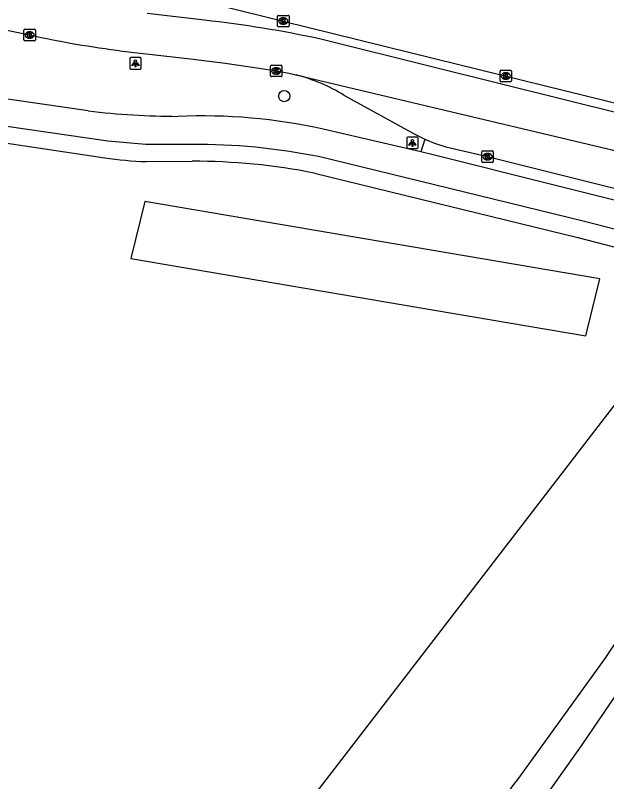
# Model space of a CAD drawing. Extents: x 159822 to 160765, y 380693 to 381634.
# Drawn here: x 160463.4 to 160515, y 380822.2 to 380889.1 of the extents above; entities that cross this region are included whole.
import ezdxf

# ---------------------------------------------------------------- set-up
doc = ezdxf.new("R2010")
doc.units = 0
for name, color, linetype in [('IMGEO_Boom', 7, 'Continuous'), ('IMGEO_Fietspad_gesloten', 7, 'Continuous'), ('IMGEO_Gemengd_bos', 7, 'Continuous'), ('IMGEO_Kolk', 7, 'Continuous'), ('IMGEO_Lichtpunt', 7, 'Continuous'), ('IMGEO_Loofbos', 7, 'Continuous'), ('IMGEO_OVBaan_gesloten', 7, 'Continuous'), ('IMGEO_Rijbaan_lokaal_gesloten', 7, 'Continuous'), ('IMGEO_Voetpad_gesloten', 7, 'Continuous'), ('IMGEO_Voetpad_open', 7, 'Continuous')]:
    doc.layers.add(name, color=color, linetype=linetype)

msp = doc.modelspace()

# ---------------------------------------------------------------- linework, layer by layer
at = {"layer": 'IMGEO_Boom'}
msp.add_circle((160486.872, 380882.06), 0.489, dxfattribs=at)
at = {"layer": 'IMGEO_Fietspad_gesloten'}
for points in [[(160469.766, 380880.766), (160461.28, 380882.006)], [(160478.783, 380877.85), (160474.791, 380877.835), (160471.471, 380878.13), (160459.014, 380879.929)], [(160498.8, 380877.201), (160490.266, 380879.187)], [(160530.324, 380869.348), (160528.878, 380869.636), (160525.715, 380870.349), (160520.993, 380871.643), (160500, 380876.9), (160498.8, 380877.201)], [(160524.687, 380868.091), (160521.533, 380868.947), (160513.079, 380871.13), (160500, 380874.318), (160489.869, 380876.787)]]:
    msp.add_lwpolyline(points, dxfattribs=at)
for centre, radius, start, end in [((160478.073, 380953.527), 73.234, 263.48688, 269.6143), ((160479.624, 380830.522), 49.815, 77.665, 92.35186), ((160478.992, 380821.686), 56.164, 78.83287, 90.21281)]:
    msp.add_arc(centre, radius, start, end, dxfattribs=at)
at = {"layer": 'IMGEO_Gemengd_bos'}
msp.add_lwpolyline([(160474.217, 380796.991), (160479.624, 380808.252), (160500, 380834.69), (160517.109, 380856.888), (160522.946, 380845.116)], dxfattribs=at)
at = {"layer": 'IMGEO_Kolk'}
for p, q in [((160486.287, 380888.182), (160486.287, 380889.034)), ((160486.362, 380889.108), (160487.214, 380889.108)), ((160486.775, 380888.888), (160486.8, 380888.888)), ((160487.288, 380889.034), (160487.288, 380888.182)), ((160464.146, 380886.971), (160464.146, 380887.823)), ((160464.221, 380887.897), (160465.073, 380887.897)), ((160465.147, 380887.823), (160465.147, 380886.971)), ((160487.214, 380888.108), (160486.362, 380888.108)), ((160486.798, 380888.328), (160486.773, 380888.328)), ((160464.634, 380887.677), (160464.659, 380887.677)), ((160465.073, 380886.897), (160464.221, 380886.897)), ((160464.657, 380887.117), (160464.632, 380887.117)), ((160485.672, 380883.835), (160485.672, 380884.687)), ((160485.747, 380884.761), (160486.599, 380884.761)), ((160486.16, 380884.541), (160486.185, 380884.541)), ((160486.673, 380884.687), (160486.673, 380883.835)), ((160486.183, 380883.981), (160486.158, 380883.981)), ((160505.709, 380883.389), (160505.709, 380884.241)), ((160505.784, 380884.315), (160506.636, 380884.315)), ((160506.197, 380884.095), (160506.222, 380884.095)), ((160506.71, 380884.241), (160506.71, 380883.389)), ((160486.599, 380883.761), (160485.747, 380883.761)), ((160506.636, 380883.315), (160505.784, 380883.315)), ((160506.22, 380883.535), (160506.195, 380883.535)), ((160504.118, 380876.352), (160504.118, 380877.204)), ((160504.193, 380877.278), (160505.045, 380877.278)), ((160505.119, 380877.204), (160505.119, 380876.352)), ((160504.629, 380876.498), (160504.604, 380876.498)), ((160504.606, 380877.058), (160504.631, 380877.058)), ((160505.045, 380876.278), (160504.193, 380876.278))]:
    msp.add_line(p, q, dxfattribs=at)
for points in [[(160486.287, 380888.182), (160486.287, 380889.034)], [(160486.362, 380889.108), (160487.214, 380889.108)], [(160486.608, 380888.808), (160486.731, 380888.808), (160486.731, 380888.657), (160486.861, 380888.808), (160487.025, 380888.808), (160486.879, 380888.657), (160487.032, 380888.408), (160486.88, 380888.408), (160486.795, 380888.572), (160486.731, 380888.505), (160486.731, 380888.408), (160486.608, 380888.408), (160486.608, 380888.808)], [(160487.288, 380889.034), (160487.288, 380888.182)], [(160464.146, 380886.971), (160464.146, 380887.823)], [(160464.221, 380887.897), (160465.073, 380887.897)], [(160465.147, 380887.823), (160465.147, 380886.971)], [(160487.214, 380888.108), (160486.362, 380888.108)], [(160464.467, 380887.597), (160464.59, 380887.597), (160464.59, 380887.446), (160464.72, 380887.597), (160464.884, 380887.597), (160464.738, 380887.446), (160464.891, 380887.197), (160464.739, 380887.197), (160464.654, 380887.361), (160464.59, 380887.294), (160464.59, 380887.197), (160464.467, 380887.197), (160464.467, 380887.597)], [(160465.073, 380886.897), (160464.221, 380886.897)], [(160485.672, 380883.835), (160485.672, 380884.687)], [(160485.747, 380884.761), (160486.599, 380884.761)], [(160485.993, 380884.461), (160486.116, 380884.461), (160486.116, 380884.31), (160486.246, 380884.461), (160486.41, 380884.461), (160486.264, 380884.31), (160486.417, 380884.061), (160486.265, 380884.061), (160486.18, 380884.225), (160486.116, 380884.158), (160486.116, 380884.061), (160485.993, 380884.061), (160485.993, 380884.461)], [(160486.673, 380884.687), (160486.673, 380883.835)], [(160505.709, 380883.389), (160505.709, 380884.241)], [(160505.784, 380884.315), (160506.636, 380884.315)], [(160506.03, 380884.015), (160506.153, 380884.015), (160506.153, 380883.864), (160506.283, 380884.015), (160506.447, 380884.015), (160506.301, 380883.864), (160506.454, 380883.615), (160506.302, 380883.615), (160506.217, 380883.779), (160506.153, 380883.712), (160506.153, 380883.615), (160506.03, 380883.615), (160506.03, 380884.015)], [(160506.71, 380884.241), (160506.71, 380883.389)], [(160486.599, 380883.761), (160485.747, 380883.761)], [(160506.636, 380883.315), (160505.784, 380883.315)], [(160504.118, 380876.352), (160504.118, 380877.204)], [(160504.193, 380877.278), (160505.045, 380877.278)], [(160505.119, 380877.204), (160505.119, 380876.352)], [(160504.439, 380876.978), (160504.562, 380876.978), (160504.562, 380876.827), (160504.692, 380876.978), (160504.856, 380876.978), (160504.71, 380876.827), (160504.863, 380876.578), (160504.711, 380876.578), (160504.626, 380876.742), (160504.562, 380876.675), (160504.562, 380876.578), (160504.439, 380876.578), (160504.439, 380876.978)], [(160505.045, 380876.278), (160504.193, 380876.278)]]:
    msp.add_lwpolyline(points, dxfattribs=at)
for centre, start, end in [((160486.364, 380889.032), 91.55205, 178.44795), ((160486.364, 380889.032), 91.55205, 178.44795), ((160487.212, 380889.032), 1.55205, 88.44795), ((160487.212, 380889.032), 1.55205, 88.44795), ((160464.223, 380887.821), 91.55205, 178.44795), ((160464.223, 380887.821), 91.55205, 178.44795), ((160465.071, 380887.821), 1.55205, 88.44795), ((160465.071, 380887.821), 1.55205, 88.44795), ((160486.364, 380888.184), 181.55205, 268.44795), ((160486.364, 380888.184), 181.55205, 268.44795), ((160487.212, 380888.184), 271.55205, 358.44795), ((160487.212, 380888.184), 271.55205, 358.44795), ((160464.223, 380886.973), 181.55205, 268.44795), ((160464.223, 380886.973), 181.55205, 268.44795), ((160465.071, 380886.973), 271.55205, 358.44795), ((160465.071, 380886.973), 271.55205, 358.44795), ((160485.749, 380884.685), 91.55205, 178.44795), ((160485.749, 380884.685), 91.55205, 178.44795), ((160486.597, 380884.685), 1.55205, 88.44795), ((160486.597, 380884.685), 1.55205, 88.44795), ((160485.749, 380883.837), 181.55205, 268.44795), ((160485.749, 380883.837), 181.55205, 268.44795), ((160486.597, 380883.837), 271.55205, 358.44795), ((160486.597, 380883.837), 271.55205, 358.44795), ((160505.786, 380884.239), 91.55205, 178.44795), ((160505.786, 380884.239), 91.55205, 178.44795), ((160506.634, 380884.239), 1.55205, 88.44795), ((160506.634, 380884.239), 1.55205, 88.44795), ((160505.786, 380883.391), 181.55205, 268.44795), ((160505.786, 380883.391), 181.55205, 268.44795), ((160506.634, 380883.391), 271.55205, 358.44795), ((160506.634, 380883.391), 271.55205, 358.44795), ((160504.195, 380877.202), 91.55205, 178.44795), ((160504.195, 380877.202), 91.55205, 178.44795), ((160505.043, 380877.202), 1.55205, 88.44795), ((160505.043, 380877.202), 1.55205, 88.44795), ((160504.195, 380876.354), 181.55205, 268.44795), ((160504.195, 380876.354), 181.55205, 268.44795), ((160505.043, 380876.354), 271.55205, 358.44795), ((160505.043, 380876.354), 271.55205, 358.44795)]:
    msp.add_arc(centre, 0.0765, start, end, dxfattribs=at)
for centre, major_axis, ratio, start_param, end_param in [((160486.774, 380888.608), (-0.387, 0.002), 0.722429, 4.712389, 7.853982), ((160486.799, 380888.608), (-0.39, 0.002), 0.717154, 1.570796, 4.712389), ((160464.633, 380887.397), (-0.387, 0.002), 0.722429, 4.712389, 7.853982), ((160464.658, 380887.397), (-0.39, 0.002), 0.717154, 1.570796, 4.712389), ((160486.159, 380884.261), (-0.387, 0.002), 0.722429, 4.712389, 7.853982), ((160486.184, 380884.261), (-0.39, 0.002), 0.717154, 1.570796, 4.712389), ((160506.196, 380883.815), (-0.387, 0.002), 0.722429, 4.712389, 7.853982), ((160506.221, 380883.815), (-0.39, 0.002), 0.717154, 1.570796, 4.712389), ((160504.605, 380876.778), (-0.387, 0.002), 0.722429, 4.712389, 7.853982), ((160504.63, 380876.778), (-0.39, 0.002), 0.717154, 1.570796, 4.712389)]:
    msp.add_ellipse(centre, major_axis=major_axis, ratio=ratio, start_param=start_param, end_param=end_param, dxfattribs=at)
at = {"layer": 'IMGEO_Lichtpunt'}
for p, q in [((160473.382, 380885.322), (160473.382, 380884.515)), ((160473.382, 380885.322), (160473.382, 380884.515)), ((160474.284, 380885.417), (160473.476, 380885.417)), ((160474.284, 380885.417), (160473.476, 380885.417)), ((160474.378, 380884.515), (160474.378, 380885.322)), ((160474.378, 380884.515), (160474.378, 380885.322)), ((160473.476, 380884.421), (160474.284, 380884.421)), ((160473.476, 380884.421), (160474.284, 380884.421)), ((160498.46, 380878.48), (160497.652, 380878.48)), ((160498.46, 380878.48), (160497.652, 380878.48)), ((160497.558, 380878.385), (160497.558, 380877.578)), ((160497.558, 380878.385), (160497.558, 380877.578)), ((160498.554, 380877.578), (160498.554, 380878.385)), ((160498.554, 380877.578), (160498.554, 380878.385)), ((160497.652, 380877.484), (160498.46, 380877.484)), ((160497.652, 380877.484), (160498.46, 380877.484))]:
    msp.add_line(p, q, dxfattribs=at)
for points in [[(160473.756, 380884.986), (160473.795, 380884.958), (160473.607, 380884.696), (160473.569, 380884.723), (160473.756, 380884.986)], [(160473.858, 380884.938), (160473.905, 380884.938), (160473.905, 380884.616), (160473.858, 380884.616), (160473.858, 380884.938)], [(160473.968, 380884.958), (160474.006, 380884.985), (160474.193, 380884.723), (160474.154, 380884.695), (160473.968, 380884.958)], [(160497.932, 380878.049), (160497.971, 380878.021), (160497.783, 380877.759), (160497.745, 380877.786), (160497.932, 380878.049)], [(160498.034, 380878.001), (160498.081, 380878.001), (160498.081, 380877.679), (160498.034, 380877.679), (160498.034, 380878.001)], [(160498.144, 380878.021), (160498.182, 380878.048), (160498.369, 380877.786), (160498.33, 380877.758), (160498.144, 380878.021)]]:
    msp.add_lwpolyline(points, dxfattribs=at)
for centre in [(160473.881, 380885.12), (160498.057, 380878.183)]:
    msp.add_circle(centre, 0.0994, dxfattribs=at)
for centre, start, end in [((160473.476, 380885.322), 90, 180), ((160473.476, 380885.322), 90, 180), ((160474.284, 380885.322), 0, 90), ((160474.284, 380885.322), 0, 90), ((160473.476, 380884.515), 180, 270), ((160473.476, 380884.515), 180, 270), ((160474.284, 380884.515), 270, 0), ((160474.284, 380884.515), 270, 360), ((160497.652, 380878.385), 90, 180), ((160497.652, 380878.385), 90, 180), ((160498.46, 380878.385), 0, 90), ((160498.46, 380878.385), 0, 90), ((160497.652, 380877.578), 180, 270), ((160497.652, 380877.578), 180, 270), ((160498.46, 380877.578), 270, 0), ((160498.46, 380877.578), 270, 360)]:
    msp.add_arc(centre, 0.0946, start, end, dxfattribs=at)
at = {"layer": 'IMGEO_Loofbos'}
msp.add_lwpolyline([(160513.211, 380861.144), (160514.429, 380866.128), (160474.69, 380872.869), (160473.472, 380867.883), (160500, 380863.385), (160513.211, 380861.144)], dxfattribs=at)
at = {"layer": 'IMGEO_OVBaan_gesloten'}
for points in [[(160487.259, 380884.077), (160516.835, 380877.06), (160520.561, 380876.333)], [(160487.259, 380884.077), (160487.904, 380883.92)], [(160492.081, 380882.153), (160498.21, 380878.785), (160499.135, 380878.307)], [(160499.135, 380878.307), (160500, 380877.961), (160500.982, 380877.648), (160504.619, 380876.779), (160516.496, 380873.836), (160526.762, 380871.472)]]:
    msp.add_lwpolyline(points, dxfattribs=at)
msp.add_arc((160483.806, 380868.413), 16.039, 58.94222, 75.19806, dxfattribs=at)
at = {"layer": 'IMGEO_Rijbaan_lokaal_gesloten'}
for points in [[(160464.492, 380894.136), (160466.057, 380893.772), (160486.788, 380888.609), (160500, 380885.349), (160517.131, 380881.121)], [(160479.914, 380888.677), (160474.912, 380889.268)], [(160462.644, 380887.802), (160462.79, 380887.779), (160464.646, 380887.398)], [(160516.591, 380880.414), (160500, 380884.551), (160490.064, 380887.028)], [(160472.758, 380885.996), (160478.698, 380885.302), (160481.705, 380884.933), (160484.672, 380884.507), (160486.174, 380884.262), (160487.259, 380884.077)]]:
    msp.add_lwpolyline(points, dxfattribs=at)
for centre, radius, start, end in [((160469.447, 380792.191), 97.052, 77.7354, 83.80896), ((160484.477, 380977.971), 92.719, 257.65001, 262.73882)]:
    msp.add_arc(centre, radius, start, end, dxfattribs=at)
at = {"layer": 'IMGEO_Voetpad_gesloten'}
for points in [[(160522.946, 380845.116), (160514.856, 380833.007), (160507.077, 380822.247)], [(160500, 380809.776), (160502.695, 380812.486), (160505.192, 380815.284), (160509.009, 380820.004), (160512.868, 380825.448), (160523.04, 380840.376)]]:
    msp.add_lwpolyline(points, dxfattribs=at)
msp.add_arc((160440.855, 380869.471), 81.336, 316.64985, 324.50655, dxfattribs=at)
at = {"layer": 'IMGEO_Voetpad_open'}
for points in [[(160460.708, 380878.235), (160471.21, 380876.684)], [(160499.135, 380878.307), (160498.8, 380877.201)], [(160474.807, 380876.353), (160478.834, 380876.378)], [(160489.511, 380875.342), (160500, 380872.779), (160512.494, 380869.725), (160521.13, 380867.498), (160524.191, 380866.664), (160534.914, 380863.847)]]:
    msp.add_lwpolyline(points, dxfattribs=at)
for centre, radius, start, end in [((160475.549, 380904.13), 27.787, 261.01569, 268.46908), ((160478.987, 380822.416), 53.962, 78.75352, 90.16225)]:
    msp.add_arc(centre, radius, start, end, dxfattribs=at)

doc.saveas('drawing.dxf')
